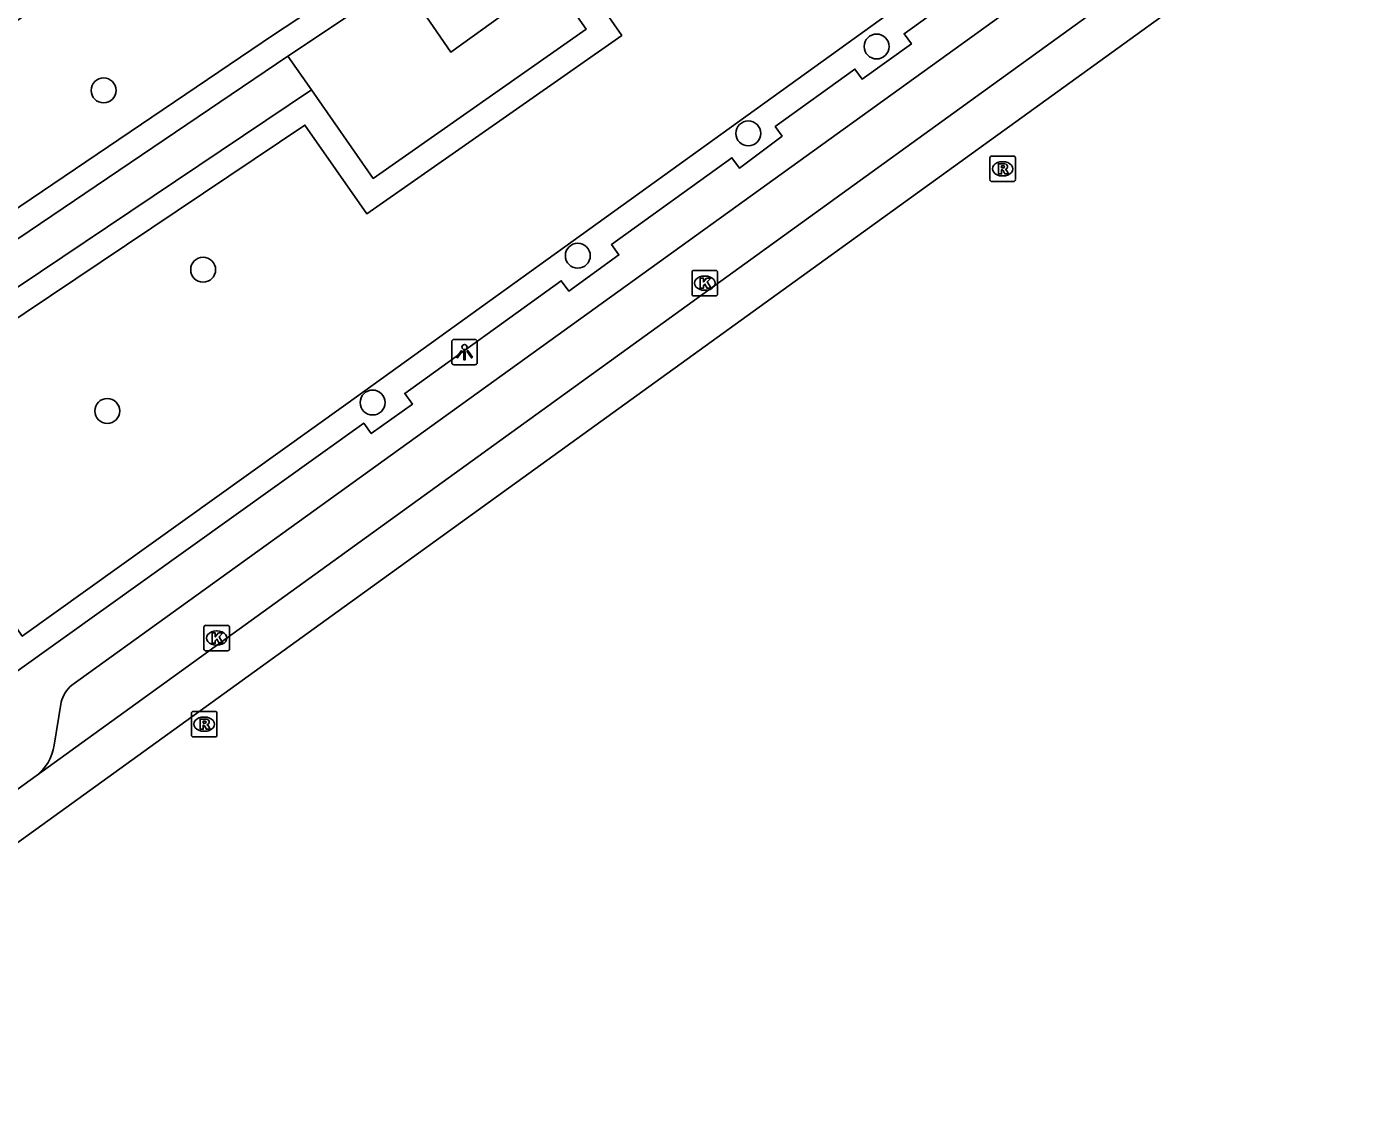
# Model space of a CAD drawing. Extents: x 158797 to 159887, y 384318 to 385255.
# Drawn here: x 159007.3 to 159059.5, y 384325.4 to 384368.3 of the extents above; entities that cross this region are included whole.
import ezdxf

# ---------------------------------------------------------------- set-up
doc = ezdxf.new("R2010")
doc.units = 0
for name, color, linetype in [('IMGEO_Boom', 7, 'Continuous'), ('IMGEO_Groenvoorziening', 7, 'Continuous'), ('IMGEO_Kolk', 7, 'Continuous'), ('IMGEO_Lichtpunt', 7, 'Continuous'), ('IMGEO_Rijbaan_lokaal_gesloten', 7, 'Continuous'), ('IMGEO_Rioolput', 7, 'Continuous'), ('IMGEO_Voetpad_gesloten', 7, 'Continuous'), ('IMGEO_Voetpad_open', 7, 'Continuous')]:
    doc.layers.add(name, color=color, linetype=linetype)

msp = doc.modelspace()

# ---------------------------------------------------------------- linework, layer by layer
at = {"layer": 'IMGEO_Boom'}
for centre in [(159040.642, 384367.516), (159010.313, 384365.792), (159035.609, 384364.106), (159028.919, 384359.307), (159014.218, 384358.756), (159020.867, 384353.547), (159010.456, 384353.215)]:
    msp.add_circle(centre, 0.489, dxfattribs=at)
at = {"layer": 'IMGEO_Groenvoorziening'}
for points in [[(159055.403, 384390.171), (159053.644, 384392.587), (159058.175, 384395.638), (159054.593, 384400.969), (158995.74, 384360.943), (158987.932, 384372.193), (158983.941, 384369.552), (158979.202, 384376.413), (158976.747, 384374.656), (158973.959, 384378.628), (158968.788, 384375.118), (158969.589, 384373.816), (158968.459, 384373.087), (158980.069, 384355.74), (158983.714, 384358.095), (158989.738, 384349.543), (159016.985, 384367.967), (159026.37, 384374.159), (159028.031, 384371.736), (159040.606, 384380.112), (159055.403, 384390.171)], [(159043.125, 384370.263), (159019.823, 384353.473), (159007.119, 384344.379), (159001.216, 384353.033), (159018.213, 384364.435), (159020.645, 384360.949), (159030.644, 384367.953), (159030.042, 384368.813), (159058.979, 384388.369), (159060.285, 384386.458), (159062.601, 384388.001), (159064.399, 384385.261), (159043.125, 384370.263)]]:
    msp.add_lwpolyline(points, dxfattribs=at)
at = {"layer": 'IMGEO_Kolk'}
for p, q in [((159033.475, 384358.73), (159034.327, 384358.73)), ((159033.4, 384357.804), (159033.4, 384358.656)), ((159033.888, 384358.51), (159033.913, 384358.51)), ((159034.401, 384358.656), (159034.401, 384357.804)), ((159034.327, 384357.73), (159033.475, 384357.73)), ((159033.911, 384357.95), (159033.886, 384357.95)), ((159014.251, 384343.879), (159014.251, 384344.731)), ((159014.326, 384344.805), (159015.178, 384344.805)), ((159015.252, 384344.731), (159015.252, 384343.879)), ((159014.739, 384344.585), (159014.764, 384344.585)), ((159015.178, 384343.805), (159014.326, 384343.805)), ((159014.762, 384344.025), (159014.737, 384344.025))]:
    msp.add_line(p, q, dxfattribs=at)
for points in [[(159033.475, 384358.73), (159034.327, 384358.73)], [(159033.4, 384357.804), (159033.4, 384358.656)], [(159033.721, 384358.43), (159033.844, 384358.43), (159033.844, 384358.279), (159033.974, 384358.43), (159034.138, 384358.43), (159033.992, 384358.279), (159034.145, 384358.03), (159033.993, 384358.03), (159033.908, 384358.194), (159033.844, 384358.127), (159033.844, 384358.03), (159033.721, 384358.03), (159033.721, 384358.43)], [(159034.401, 384358.656), (159034.401, 384357.804)], [(159034.327, 384357.73), (159033.475, 384357.73)], [(159014.251, 384343.879), (159014.251, 384344.731)], [(159014.326, 384344.805), (159015.178, 384344.805)], [(159015.252, 384344.731), (159015.252, 384343.879)], [(159014.572, 384344.505), (159014.695, 384344.505), (159014.695, 384344.354), (159014.825, 384344.505), (159014.989, 384344.505), (159014.843, 384344.354), (159014.996, 384344.105), (159014.844, 384344.105), (159014.759, 384344.269), (159014.695, 384344.202), (159014.695, 384344.105), (159014.572, 384344.105), (159014.572, 384344.505)], [(159015.178, 384343.805), (159014.326, 384343.805)]]:
    msp.add_lwpolyline(points, dxfattribs=at)
for centre, start, end in [((159033.477, 384358.654), 91.552, 178.448), ((159033.477, 384358.654), 91.552, 178.448), ((159034.325, 384358.654), 1.552, 88.448), ((159034.325, 384358.654), 1.552, 88.448), ((159033.477, 384357.806), 181.552, 268.448), ((159033.477, 384357.806), 181.552, 268.448), ((159034.325, 384357.806), 271.552, 358.448), ((159034.325, 384357.806), 271.552, 358.448), ((159014.328, 384344.729), 91.552, 178.448), ((159014.328, 384344.729), 91.552, 178.448), ((159015.176, 384344.729), 1.552, 88.448), ((159015.176, 384344.729), 1.552, 88.448), ((159014.328, 384343.881), 181.552, 268.448), ((159014.328, 384343.881), 181.552, 268.448), ((159015.176, 384343.881), 271.552, 358.448), ((159015.176, 384343.881), 271.552, 358.448)]:
    msp.add_arc(centre, 0.0765, start, end, dxfattribs=at)
for centre, major_axis, ratio, start_param, end_param in [((159033.887, 384358.23), (-0.387, 0.002), 0.722429, 4.712389, 7.853982), ((159033.912, 384358.23), (-0.39, 0.002), 0.717154, 1.570796, 4.712389), ((159014.738, 384344.305), (-0.387, 0.002), 0.722429, 4.712389, 7.853982), ((159014.763, 384344.305), (-0.39, 0.002), 0.717154, 1.570796, 4.712389)]:
    msp.add_ellipse(centre, major_axis=major_axis, ratio=ratio, start_param=start_param, end_param=end_param, dxfattribs=at)
at = {"layer": 'IMGEO_Lichtpunt'}
for p, q in [((159023.975, 384355.927), (159023.975, 384355.12)), ((159023.975, 384355.927), (159023.975, 384355.12)), ((159024.877, 384356.022), (159024.069, 384356.022)), ((159024.877, 384356.022), (159024.069, 384356.022)), ((159024.971, 384355.12), (159024.971, 384355.927)), ((159024.971, 384355.12), (159024.971, 384355.927)), ((159024.069, 384355.026), (159024.877, 384355.026)), ((159024.069, 384355.026), (159024.877, 384355.026))]:
    msp.add_line(p, q, dxfattribs=at)
for points in [[(159024.349, 384355.591), (159024.388, 384355.563), (159024.2, 384355.301), (159024.162, 384355.328), (159024.349, 384355.591)], [(159024.561, 384355.563), (159024.599, 384355.59), (159024.786, 384355.328), (159024.747, 384355.3), (159024.561, 384355.563)], [(159024.451, 384355.543), (159024.498, 384355.543), (159024.498, 384355.221), (159024.451, 384355.221), (159024.451, 384355.543)]]:
    msp.add_lwpolyline(points, dxfattribs=at)
msp.add_circle((159024.474, 384355.725), 0.0994, dxfattribs=at)
for centre, start, end in [((159024.069, 384355.927), 90, 180), ((159024.069, 384355.927), 90, 180), ((159024.877, 384355.927), 0, 90), ((159024.877, 384355.927), 0, 90), ((159024.069, 384355.12), 180, 270), ((159024.069, 384355.12), 180, 270), ((159024.877, 384355.12), 270, 0), ((159024.877, 384355.12), 270, 360)]:
    msp.add_arc(centre, 0.0946, start, end, dxfattribs=at)
at = {"layer": 'IMGEO_Rijbaan_lokaal_gesloten'}
for points in [[(159094.05, 384398.036), (159054.666, 384370.765), (158991.834, 384325.383)], [(159007.661, 384338.904), (159053.669, 384372.146), (159091.383, 384398.318)], [(158990.838, 384326.75), (159007.661, 384338.904)]]:
    msp.add_lwpolyline(points, dxfattribs=at)
at = {"layer": 'IMGEO_Rioolput'}
for p, q in [((159045.085, 384362.291), (159045.085, 384363.143)), ((159045.16, 384363.217), (159046.012, 384363.217)), ((159045.573, 384362.997), (159045.598, 384362.997)), ((159046.086, 384363.143), (159046.086, 384362.291)), ((159045.596, 384362.437), (159045.571, 384362.437)), ((159046.012, 384362.217), (159045.16, 384362.217)), ((159013.759, 384340.501), (159013.759, 384341.353)), ((159013.834, 384341.427), (159014.686, 384341.427)), ((159014.247, 384341.207), (159014.272, 384341.207)), ((159014.76, 384341.353), (159014.76, 384340.501)), ((159014.686, 384340.427), (159013.834, 384340.427)), ((159014.27, 384340.647), (159014.245, 384340.647))]:
    msp.add_line(p, q, dxfattribs=at)
for points in [[(159045.085, 384362.291), (159045.085, 384363.143)], [(159045.16, 384363.217), (159046.012, 384363.217)], [(159045.674, 384362.915), (159045.422, 384362.917), (159045.422, 384362.517)], [(159046.086, 384363.143), (159046.086, 384362.291)], [(159045.422, 384362.517), (159045.546, 384362.517), (159045.546, 384362.679), (159045.557, 384362.679)], [(159045.6, 384362.836), (159045.546, 384362.836), (159045.546, 384362.755)], [(159045.546, 384362.755), (159045.598, 384362.755)], [(159045.604, 384362.65), (159045.675, 384362.517), (159045.815, 384362.517), (159045.75, 384362.643)], [(159046.012, 384362.217), (159045.16, 384362.217)], [(159013.759, 384340.501), (159013.759, 384341.353)], [(159013.834, 384341.427), (159014.686, 384341.427)], [(159014.348, 384341.125), (159014.096, 384341.127), (159014.096, 384340.727)], [(159014.274, 384341.046), (159014.22, 384341.046), (159014.22, 384340.965)], [(159014.22, 384340.965), (159014.272, 384340.965)], [(159014.76, 384341.353), (159014.76, 384340.501)], [(159014.686, 384340.427), (159013.834, 384340.427)], [(159014.096, 384340.727), (159014.22, 384340.727), (159014.22, 384340.889), (159014.231, 384340.889)], [(159014.278, 384340.86), (159014.349, 384340.727), (159014.489, 384340.727), (159014.424, 384340.853)]]:
    msp.add_lwpolyline(points, dxfattribs=at)
for centre, radius, start, end in [((159045.162, 384363.141), 0.0765, 91.552, 178.448), ((159045.162, 384363.141), 0.0765, 91.552, 178.448), ((159045.673, 384362.805), 0.109, 350.3612, 89.416), ((159046.01, 384363.141), 0.0765, 1.552, 88.448), ((159046.01, 384363.141), 0.0765, 1.552, 88.448), ((159045.556, 384362.626), 0.0533, 26.0293, 88.6989), ((159045.582, 384362.944), 0.19, 274.7715, 282.9687), ((159045.606, 384362.74), 0.0964, 77.0061, 93.1865), ((159045.62, 384362.797), 0.0378, 276.6634, 79.6772), ((159045.671, 384362.805), 0.112, 277.5842, 350.9817), ((159045.655, 384362.59), 0.108, 29.5134, 73.7905), ((159045.162, 384362.293), 0.0765, 181.552, 268.448), ((159045.162, 384362.293), 0.0765, 181.552, 268.448), ((159046.01, 384362.293), 0.0765, 271.552, 358.448), ((159046.01, 384362.293), 0.0765, 271.552, 358.448), ((159013.836, 384341.351), 0.0765, 91.552, 178.448), ((159013.836, 384341.351), 0.0765, 91.552, 178.448), ((159014.256, 384341.154), 0.19, 274.7715, 282.9687), ((159014.28, 384340.95), 0.0964, 77.0061, 93.1865), ((159014.294, 384341.007), 0.0378, 276.6634, 79.6772), ((159014.347, 384341.015), 0.109, 350.3612, 89.416), ((159014.345, 384341.015), 0.112, 277.5842, 350.9817), ((159014.684, 384341.351), 0.0765, 1.552, 88.448), ((159014.684, 384341.351), 0.0765, 1.552, 88.448), ((159013.836, 384340.503), 0.0765, 181.552, 268.448), ((159013.836, 384340.503), 0.0765, 181.552, 268.448), ((159014.23, 384340.836), 0.0533, 26.0293, 88.6989), ((159014.329, 384340.8), 0.108, 29.5134, 73.7905), ((159014.684, 384340.503), 0.0765, 271.552, 358.448), ((159014.684, 384340.503), 0.0765, 271.552, 358.448)]:
    msp.add_arc(centre, radius, start, end, dxfattribs=at)
for centre, major_axis, ratio, start_param, end_param in [((159045.572, 384362.717), (-0.387, 0.002), 0.722429, 4.712389, 7.853982), ((159045.597, 384362.717), (-0.39, 0.002), 0.717154, 1.570796, 4.712389), ((159014.246, 384340.927), (-0.387, 0.002), 0.722429, 4.712389, 7.853982), ((159014.271, 384340.927), (-0.39, 0.002), 0.717154, 1.570796, 4.712389)]:
    msp.add_ellipse(centre, major_axis=major_axis, ratio=ratio, start_param=start_param, end_param=end_param, dxfattribs=at)
at = {"layer": 'IMGEO_Voetpad_gesloten'}
for points in [[(159017.545, 384367.139), (158990.158, 384348.62)], [(159018.471, 384365.812), (159017.545, 384367.139)], [(158999.82, 384353.301), (159018.471, 384365.812)]]:
    msp.add_lwpolyline(points, dxfattribs=at)
at = {"layer": 'IMGEO_Voetpad_open'}
for points in [[(159009.065, 384342.452), (159052.896, 384374.043), (159087.632, 384398.189)], [(159065.77, 384384.995), (159052.15, 384375.534), (159041.719, 384368.017), (159042.006, 384367.619), (159040.072, 384366.237), (159039.79, 384366.628), (159036.663, 384364.374), (159036.932, 384364.001), (159035.26, 384362.747), (159034.968, 384363.153), (159030.236, 384359.743), (159030.529, 384359.337), (159028.565, 384357.922), (159028.272, 384358.328), (159022.13, 384353.902), (159022.428, 384353.488), (159020.815, 384352.33), (159020.519, 384352.741), (159006.925, 384343.011)], [(159017.545, 384367.139), (159021.998, 384370.112), (159023.94, 384367.287), (159026.358, 384369.032), (159024.468, 384371.822), (159026.035, 384372.879), (159027.765, 384370.356)], [(159028.636, 384369.078), (159029.252, 384368.199), (159020.892, 384362.343), (159018.471, 384365.812)], [(159008.367, 384340.098), (159008.65, 384341.785)]]:
    msp.add_lwpolyline(points, dxfattribs=at)
for centre, radius, start, end in [((159009.778, 384341.546), 1.153, 128.197, 168.0242), ((159006.599, 384340.338), 1.784, 306.5337, 352.2755)]:
    msp.add_arc(centre, radius, start, end, dxfattribs=at)

doc.saveas('drawing.dxf')
